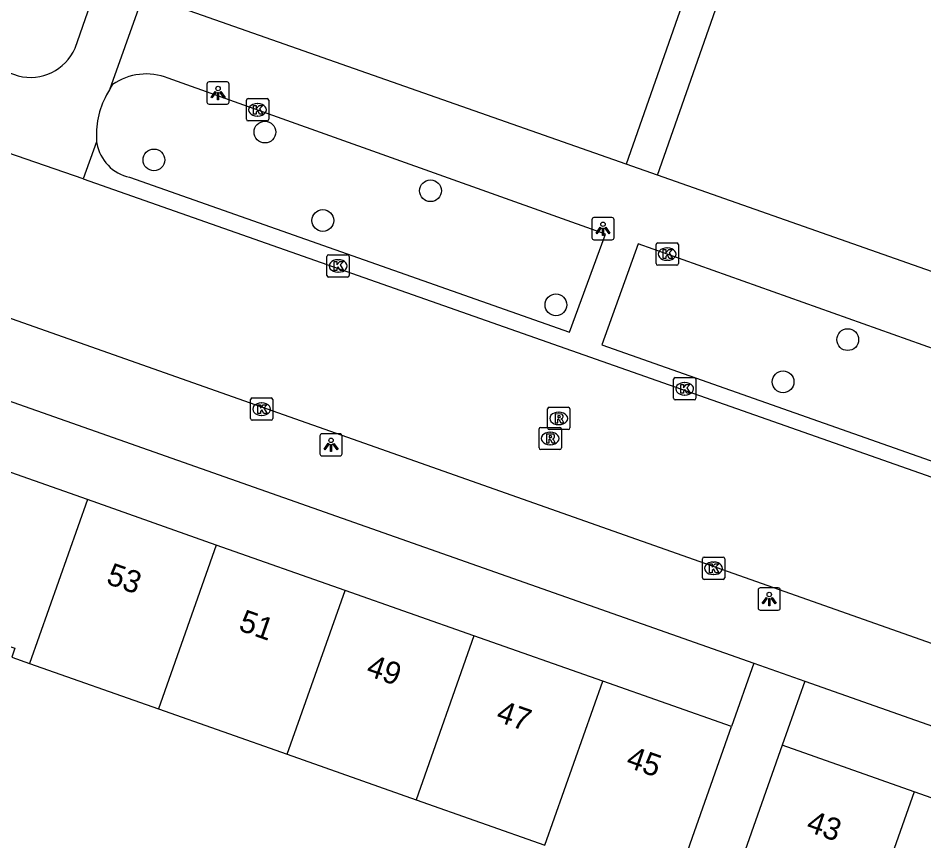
# Model space of a CAD drawing. Extents: x 163268 to 164360, y 381529 to 382285.
# Drawn here: x 163709.9 to 163750.56, y 381848.7 to 381885.64 of the extents above; entities that cross this region are included whole.
import ezdxf

# ---------------------------------------------------------------- set-up
doc = ezdxf.new("R2010")
doc.units = 0
for name, color, linetype in [('IMGEO_Boom', 7, 'Continuous'), ('IMGEO_Kolk', 7, 'Continuous'), ('IMGEO_Lichtpunt', 7, 'Continuous'), ('IMGEO_Pand', 7, 'Continuous'), ('IMGEO_Pand_nummerreeks', 7, 'Continuous'), ('IMGEO_Rijbaan_lokaal_open', 7, 'Continuous'), ('IMGEO_Rioolput', 7, 'Continuous'), ('IMGEO_Voetpad_open', 7, 'Continuous')]:
    doc.layers.add(name, color=color, linetype=linetype)

msp = doc.modelspace()

# ---------------------------------------------------------------- linework, layer by layer
at = {"layer": 'IMGEO_Boom'}
for centre in [(163720.98, 381880.523), (163715.997, 381879.273), (163728.41, 381877.891), (163723.58, 381876.552), (163734.04, 381872.765), (163747.137, 381871.203), (163744.235, 381869.31)]:
    msp.add_circle(centre, 0.489, dxfattribs=at)
at = {"layer": 'IMGEO_Kolk'}
for p, q in [((163720.147, 381881.098), (163720.147, 381881.95)), ((163720.222, 381882.024), (163721.074, 381882.024)), ((163720.635, 381881.804), (163720.66, 381881.804)), ((163721.148, 381881.95), (163721.148, 381881.098)), ((163721.074, 381881.024), (163720.222, 381881.024)), ((163720.658, 381881.244), (163720.633, 381881.244)), ((163738.534, 381874.619), (163738.534, 381875.471)), ((163738.609, 381875.545), (163739.461, 381875.545)), ((163739.022, 381875.325), (163739.047, 381875.325)), ((163739.535, 381875.471), (163739.535, 381874.619)), ((163723.764, 381874.087), (163723.764, 381874.939)), ((163723.839, 381875.013), (163724.691, 381875.013)), ((163724.765, 381874.939), (163724.765, 381874.087)), ((163724.252, 381874.793), (163724.277, 381874.793)), ((163739.461, 381874.545), (163738.609, 381874.545)), ((163739.045, 381874.765), (163739.02, 381874.765)), ((163724.691, 381874.013), (163723.839, 381874.013)), ((163724.275, 381874.233), (163724.25, 381874.233)), ((163739.319, 381868.571), (163739.319, 381869.423)), ((163739.394, 381869.497), (163740.246, 381869.497)), ((163739.807, 381869.277), (163739.832, 381869.277)), ((163740.32, 381869.423), (163740.32, 381868.571)), ((163739.83, 381868.717), (163739.805, 381868.717)), ((163720.333, 381867.658), (163720.333, 381868.51)), ((163720.408, 381868.584), (163721.26, 381868.584)), ((163720.821, 381868.364), (163720.846, 381868.364)), ((163721.334, 381868.51), (163721.334, 381867.658)), ((163740.246, 381868.497), (163739.394, 381868.497)), ((163721.26, 381867.584), (163720.408, 381867.584)), ((163720.844, 381867.804), (163720.819, 381867.804)), ((163740.689, 381861.437), (163741.541, 381861.437)), ((163740.614, 381860.511), (163740.614, 381861.363)), ((163741.102, 381861.217), (163741.127, 381861.217)), ((163741.615, 381861.363), (163741.615, 381860.511)), ((163741.125, 381860.657), (163741.1, 381860.657)), ((163741.541, 381860.437), (163740.689, 381860.437))]:
    msp.add_line(p, q, dxfattribs=at)
for points in [[(163720.147, 381881.098), (163720.147, 381881.95)], [(163720.222, 381882.024), (163721.074, 381882.024)], [(163720.468, 381881.724), (163720.591, 381881.724), (163720.591, 381881.573), (163720.721, 381881.724), (163720.885, 381881.724), (163720.739, 381881.573), (163720.892, 381881.324), (163720.74, 381881.324), (163720.655, 381881.488), (163720.591, 381881.421), (163720.591, 381881.324), (163720.468, 381881.324), (163720.468, 381881.724)], [(163721.148, 381881.95), (163721.148, 381881.098)], [(163721.074, 381881.024), (163720.222, 381881.024)], [(163738.534, 381874.619), (163738.534, 381875.471)], [(163738.609, 381875.545), (163739.461, 381875.545)], [(163738.855, 381875.245), (163738.978, 381875.245), (163738.978, 381875.094), (163739.108, 381875.245), (163739.272, 381875.245), (163739.126, 381875.094), (163739.279, 381874.845), (163739.127, 381874.845), (163739.042, 381875.009), (163738.978, 381874.942), (163738.978, 381874.845), (163738.855, 381874.845), (163738.855, 381875.245)], [(163739.535, 381875.471), (163739.535, 381874.619)], [(163723.764, 381874.087), (163723.764, 381874.939)], [(163723.839, 381875.013), (163724.691, 381875.013)], [(163724.765, 381874.939), (163724.765, 381874.087)], [(163724.085, 381874.713), (163724.208, 381874.713), (163724.208, 381874.562), (163724.338, 381874.713), (163724.502, 381874.713), (163724.356, 381874.562), (163724.509, 381874.313), (163724.357, 381874.313), (163724.272, 381874.477), (163724.208, 381874.41), (163724.208, 381874.313), (163724.085, 381874.313), (163724.085, 381874.713)], [(163739.461, 381874.545), (163738.609, 381874.545)], [(163724.691, 381874.013), (163723.839, 381874.013)], [(163739.319, 381868.571), (163739.319, 381869.423)], [(163739.394, 381869.497), (163740.246, 381869.497)], [(163739.64, 381869.197), (163739.763, 381869.197), (163739.763, 381869.046), (163739.893, 381869.197), (163740.057, 381869.197), (163739.911, 381869.046), (163740.064, 381868.797), (163739.912, 381868.797), (163739.827, 381868.961), (163739.763, 381868.894), (163739.763, 381868.797), (163739.64, 381868.797), (163739.64, 381869.197)], [(163740.32, 381869.423), (163740.32, 381868.571)], [(163720.333, 381867.658), (163720.333, 381868.51)], [(163720.408, 381868.584), (163721.26, 381868.584)], [(163721.334, 381868.51), (163721.334, 381867.658)], [(163740.246, 381868.497), (163739.394, 381868.497)], [(163720.654, 381868.284), (163720.777, 381868.284), (163720.777, 381868.133), (163720.907, 381868.284), (163721.071, 381868.284), (163720.925, 381868.133), (163721.078, 381867.884), (163720.926, 381867.884), (163720.841, 381868.048), (163720.777, 381867.981), (163720.777, 381867.884), (163720.654, 381867.884), (163720.654, 381868.284)], [(163721.26, 381867.584), (163720.408, 381867.584)], [(163740.689, 381861.437), (163741.541, 381861.437)], [(163740.614, 381860.511), (163740.614, 381861.363)], [(163740.935, 381861.137), (163741.058, 381861.137), (163741.058, 381860.986), (163741.188, 381861.137), (163741.352, 381861.137), (163741.206, 381860.986), (163741.359, 381860.737), (163741.207, 381860.737), (163741.122, 381860.901), (163741.058, 381860.834), (163741.058, 381860.737), (163740.935, 381860.737), (163740.935, 381861.137)], [(163741.615, 381861.363), (163741.615, 381860.511)], [(163741.541, 381860.437), (163740.689, 381860.437)]]:
    msp.add_lwpolyline(points, dxfattribs=at)
for centre, start, end in [((163720.224, 381881.948), 91.552, 178.448), ((163720.224, 381881.948), 91.552, 178.448), ((163721.072, 381881.948), 1.552, 88.448), ((163721.072, 381881.948), 1.552, 88.448), ((163720.224, 381881.1), 181.552, 268.448), ((163720.224, 381881.1), 181.552, 268.448), ((163721.072, 381881.1), 271.552, 358.448), ((163721.072, 381881.1), 271.552, 358.448), ((163738.611, 381875.469), 91.552, 178.448), ((163738.611, 381875.469), 91.552, 178.448), ((163739.459, 381875.469), 1.552, 88.448), ((163739.459, 381875.469), 1.552, 88.448), ((163723.841, 381874.937), 91.552, 178.448), ((163723.841, 381874.937), 91.552, 178.448), ((163724.689, 381874.937), 1.552, 88.448), ((163724.689, 381874.937), 1.552, 88.448), ((163738.611, 381874.621), 181.552, 268.448), ((163738.611, 381874.621), 181.552, 268.448), ((163739.459, 381874.621), 271.552, 358.448), ((163739.459, 381874.621), 271.552, 358.448), ((163723.841, 381874.089), 181.552, 268.448), ((163723.841, 381874.089), 181.552, 268.448), ((163724.689, 381874.089), 271.552, 358.448), ((163724.689, 381874.089), 271.552, 358.448), ((163739.396, 381869.421), 91.552, 178.448), ((163739.396, 381869.421), 91.552, 178.448), ((163740.244, 381869.421), 1.552, 88.448), ((163740.244, 381869.421), 1.552, 88.448), ((163720.41, 381868.508), 91.552, 178.448), ((163720.41, 381868.508), 91.552, 178.448), ((163721.258, 381868.508), 1.552, 88.448), ((163721.258, 381868.508), 1.552, 88.448), ((163739.396, 381868.573), 181.552, 268.448), ((163739.396, 381868.573), 181.552, 268.448), ((163740.244, 381868.573), 271.552, 358.448), ((163740.244, 381868.573), 271.552, 358.448), ((163720.41, 381867.66), 181.552, 268.448), ((163720.41, 381867.66), 181.552, 268.448), ((163721.258, 381867.66), 271.552, 358.448), ((163721.258, 381867.66), 271.552, 358.448), ((163740.691, 381861.361), 91.552, 178.448), ((163740.691, 381861.361), 91.552, 178.448), ((163741.539, 381861.361), 1.552, 88.448), ((163741.539, 381861.361), 1.552, 88.448), ((163740.691, 381860.513), 181.552, 268.448), ((163740.691, 381860.513), 181.552, 268.448), ((163741.539, 381860.513), 271.552, 358.448), ((163741.539, 381860.513), 271.552, 358.448)]:
    msp.add_arc(centre, 0.0765, start, end, dxfattribs=at)
for centre, major_axis, ratio, start_param, end_param in [((163720.634, 381881.524), (-0.387, 0.002), 0.722429, 4.712389, 7.853982), ((163720.659, 381881.524), (-0.39, 0.002), 0.717154, 1.570796, 4.712389), ((163739.021, 381875.045), (-0.387, 0.002), 0.722429, 4.712389, 7.853982), ((163739.046, 381875.045), (-0.39, 0.002), 0.717154, 1.570796, 4.712389), ((163724.251, 381874.513), (-0.387, 0.002), 0.722429, 4.712389, 7.853982), ((163724.276, 381874.513), (-0.39, 0.002), 0.717154, 1.570796, 4.712389), ((163739.806, 381868.997), (-0.387, 0.002), 0.722429, 4.712389, 7.853982), ((163739.831, 381868.997), (-0.39, 0.002), 0.717154, 1.570796, 4.712389), ((163720.82, 381868.084), (-0.387, 0.002), 0.722429, 4.712389, 7.853982), ((163720.845, 381868.084), (-0.39, 0.002), 0.717154, 1.570796, 4.712389), ((163741.101, 381860.937), (-0.387, 0.002), 0.722429, 4.712389, 7.853982), ((163741.126, 381860.937), (-0.39, 0.002), 0.717154, 1.570796, 4.712389)]:
    msp.add_ellipse(centre, major_axis=major_axis, ratio=ratio, start_param=start_param, end_param=end_param, dxfattribs=at)
at = {"layer": 'IMGEO_Lichtpunt'}
for p, q in [((163718.377, 381882.68), (163718.377, 381881.873)), ((163718.377, 381882.68), (163718.377, 381881.873)), ((163719.279, 381882.775), (163718.471, 381882.775)), ((163719.279, 381882.775), (163718.471, 381882.775)), ((163719.373, 381881.873), (163719.373, 381882.68)), ((163719.373, 381881.873), (163719.373, 381882.68)), ((163718.471, 381881.779), (163719.279, 381881.779)), ((163718.471, 381881.779), (163719.279, 381881.779)), ((163735.655, 381876.587), (163735.655, 381875.78)), ((163735.655, 381876.587), (163735.655, 381875.78)), ((163736.557, 381876.682), (163735.749, 381876.682)), ((163736.557, 381876.682), (163735.749, 381876.682)), ((163736.651, 381875.78), (163736.651, 381876.587)), ((163736.651, 381875.78), (163736.651, 381876.587)), ((163735.749, 381875.686), (163736.557, 381875.686)), ((163735.749, 381875.686), (163736.557, 381875.686)), ((163723.449, 381866.885), (163723.449, 381866.078)), ((163723.449, 381866.885), (163723.449, 381866.078)), ((163724.351, 381866.98), (163723.543, 381866.98)), ((163724.351, 381866.98), (163723.543, 381866.98)), ((163724.445, 381866.078), (163724.445, 381866.885)), ((163724.445, 381866.078), (163724.445, 381866.885)), ((163723.543, 381865.984), (163724.351, 381865.984)), ((163723.543, 381865.984), (163724.351, 381865.984)), ((163743.115, 381859.964), (163743.115, 381859.157)), ((163743.115, 381859.964), (163743.115, 381859.157)), ((163744.017, 381860.059), (163743.209, 381860.059)), ((163744.017, 381860.059), (163743.209, 381860.059)), ((163744.111, 381859.157), (163744.111, 381859.964)), ((163744.111, 381859.157), (163744.111, 381859.964)), ((163743.209, 381859.063), (163744.017, 381859.063)), ((163743.209, 381859.063), (163744.017, 381859.063))]:
    msp.add_line(p, q, dxfattribs=at)
for points in [[(163718.751, 381882.344), (163718.79, 381882.316), (163718.602, 381882.054), (163718.564, 381882.081), (163718.751, 381882.344)], [(163718.853, 381882.296), (163718.9, 381882.296), (163718.9, 381881.974), (163718.853, 381881.974), (163718.853, 381882.296)], [(163718.963, 381882.316), (163719.001, 381882.343), (163719.188, 381882.081), (163719.149, 381882.053), (163718.963, 381882.316)], [(163736.029, 381876.251), (163736.068, 381876.223), (163735.88, 381875.961), (163735.842, 381875.988), (163736.029, 381876.251)], [(163736.131, 381876.203), (163736.178, 381876.203), (163736.178, 381875.881), (163736.131, 381875.881), (163736.131, 381876.203)], [(163736.241, 381876.223), (163736.279, 381876.25), (163736.466, 381875.988), (163736.427, 381875.96), (163736.241, 381876.223)], [(163723.823, 381866.549), (163723.862, 381866.521), (163723.674, 381866.259), (163723.636, 381866.286), (163723.823, 381866.549)], [(163723.925, 381866.501), (163723.972, 381866.501), (163723.972, 381866.179), (163723.925, 381866.179), (163723.925, 381866.501)], [(163724.035, 381866.521), (163724.073, 381866.548), (163724.26, 381866.286), (163724.221, 381866.258), (163724.035, 381866.521)], [(163743.489, 381859.628), (163743.528, 381859.6), (163743.34, 381859.338), (163743.302, 381859.365), (163743.489, 381859.628)], [(163743.591, 381859.58), (163743.638, 381859.58), (163743.638, 381859.258), (163743.591, 381859.258), (163743.591, 381859.58)], [(163743.701, 381859.6), (163743.739, 381859.627), (163743.926, 381859.365), (163743.887, 381859.337), (163743.701, 381859.6)]]:
    msp.add_lwpolyline(points, dxfattribs=at)
for centre in [(163718.876, 381882.478), (163736.154, 381876.385), (163723.948, 381866.683), (163743.614, 381859.762)]:
    msp.add_circle(centre, 0.0994, dxfattribs=at)
for centre, start, end in [((163718.471, 381882.68), 90, 180), ((163718.471, 381882.68), 90, 180), ((163719.279, 381882.68), 0, 90), ((163719.279, 381882.68), 0, 90), ((163718.471, 381881.873), 180, 270), ((163718.471, 381881.873), 180, 270), ((163719.279, 381881.873), 270, 0), ((163719.279, 381881.873), 270, 360), ((163735.749, 381876.587), 90, 180), ((163735.749, 381876.587), 90, 180), ((163736.557, 381876.587), 0, 90), ((163736.557, 381876.587), 0, 90), ((163735.749, 381875.78), 180, 270), ((163735.749, 381875.78), 180, 270), ((163736.557, 381875.78), 270, 0), ((163736.557, 381875.78), 270, 360), ((163723.543, 381866.885), 90, 180), ((163723.543, 381866.885), 90, 180), ((163724.351, 381866.885), 0, 90), ((163724.351, 381866.885), 0, 90), ((163723.543, 381866.078), 180, 270), ((163723.543, 381866.078), 180, 270), ((163724.351, 381866.078), 270, 0), ((163724.351, 381866.078), 270, 360), ((163743.209, 381859.964), 90, 180), ((163743.209, 381859.964), 90, 180), ((163744.017, 381859.964), 0, 90), ((163744.017, 381859.964), 0, 90), ((163743.209, 381859.157), 180, 270), ((163743.209, 381859.157), 180, 270), ((163744.017, 381859.157), 270, 0), ((163744.017, 381859.157), 270, 360)]:
    msp.add_arc(centre, 0.0946, start, end, dxfattribs=at)
at = {"layer": 'IMGEO_Pand'}
for points in [[(163713.01, 381864.02), (163706.929, 381866.163), (163705.373, 381861.75), (163705.67, 381861.645), (163704.774, 381859.103), (163709.49, 381857.441), (163709.762, 381857.345), (163709.62, 381856.942), (163710.415, 381856.662)], [(163713.01, 381864.02), (163710.415, 381856.662)], [(163718.793, 381861.981), (163713.01, 381864.02)], [(163718.793, 381861.981), (163716.197, 381854.624)], [(163724.575, 381859.943), (163718.793, 381861.981)], [(163721.98, 381852.585), (163724.575, 381859.943)], [(163730.357, 381857.905), (163724.575, 381859.943)], [(163730.357, 381857.905), (163727.761, 381850.547)], [(163736.14, 381855.867), (163730.357, 381857.905)], [(163710.415, 381856.662), (163716.197, 381854.624)], [(163733.544, 381848.509), (163736.14, 381855.867)], [(163741.924, 381853.828), (163736.14, 381855.867)], [(163716.197, 381854.624), (163721.98, 381852.585)], [(163739.328, 381846.47), (163740.261, 381849.116), (163741.924, 381853.828)], [(163744.192, 381852.993), (163742.53, 381848.278), (163741.607, 381845.658)], [(163750.124, 381850.902), (163744.192, 381852.993)], [(163721.98, 381852.585), (163727.761, 381850.547)], [(163750.124, 381850.902), (163747.539, 381843.567)], [(163755.896, 381848.868), (163750.124, 381850.902)], [(163727.761, 381850.547), (163733.544, 381848.509)]]:
    msp.add_lwpolyline(points, dxfattribs=at)
at = {"layer": 'IMGEO_Rijbaan_lokaal_open'}
for points in [[(163712.815, 381878.418), (163705.564, 381880.919), (163703.309, 381881.716)], [(163712.815, 381878.418), (163752.272, 381864.556), (163756.3, 381863.152), (163757.179, 381862.819)], [(163842.527, 381825.22), (163708.059, 381872.677), (163706.919, 381873.05)]]:
    msp.add_lwpolyline(points, dxfattribs=at)
at = {"layer": 'IMGEO_Rioolput'}
for p, q in [((163733.667, 381867.24), (163733.667, 381868.092)), ((163733.742, 381868.166), (163734.594, 381868.166)), ((163734.155, 381867.946), (163734.18, 381867.946)), ((163734.668, 381868.092), (163734.668, 381867.24)), ((163733.283, 381866.34), (163733.283, 381867.192)), ((163733.358, 381867.266), (163734.21, 381867.266)), ((163734.594, 381867.166), (163733.742, 381867.166)), ((163734.178, 381867.386), (163734.153, 381867.386)), ((163734.284, 381867.192), (163734.284, 381866.34)), ((163733.771, 381867.046), (163733.796, 381867.046)), ((163733.794, 381866.486), (163733.769, 381866.486)), ((163734.21, 381866.266), (163733.358, 381866.266))]:
    msp.add_line(p, q, dxfattribs=at)
for points in [[(163733.667, 381867.24), (163733.667, 381868.092)], [(163733.742, 381868.166), (163734.594, 381868.166)], [(163734.668, 381868.092), (163734.668, 381867.24)], [(163734.256, 381867.864), (163734.004, 381867.866), (163734.004, 381867.466)], [(163734.004, 381867.466), (163734.128, 381867.466), (163734.128, 381867.628), (163734.139, 381867.628)], [(163734.182, 381867.785), (163734.128, 381867.785), (163734.128, 381867.704)], [(163734.128, 381867.704), (163734.18, 381867.704)], [(163734.186, 381867.599), (163734.257, 381867.466), (163734.397, 381867.466), (163734.332, 381867.592)], [(163733.283, 381866.34), (163733.283, 381867.192)], [(163733.358, 381867.266), (163734.21, 381867.266)], [(163734.594, 381867.166), (163733.742, 381867.166)], [(163734.284, 381867.192), (163734.284, 381866.34)], [(163733.872, 381866.964), (163733.62, 381866.966), (163733.62, 381866.566)], [(163733.62, 381866.566), (163733.744, 381866.566), (163733.744, 381866.728), (163733.755, 381866.728)], [(163733.798, 381866.885), (163733.744, 381866.885), (163733.744, 381866.804)], [(163733.744, 381866.804), (163733.796, 381866.804)], [(163733.802, 381866.699), (163733.873, 381866.566), (163734.013, 381866.566), (163733.948, 381866.692)], [(163734.21, 381866.266), (163733.358, 381866.266)]]:
    msp.add_lwpolyline(points, dxfattribs=at)
for centre, radius, start, end in [((163733.744, 381868.09), 0.0765, 91.552, 178.448), ((163733.744, 381868.09), 0.0765, 91.552, 178.448), ((163734.592, 381868.09), 0.0765, 1.552, 88.448), ((163734.592, 381868.09), 0.0765, 1.552, 88.448), ((163734.138, 381867.575), 0.0533, 26.0293, 88.6989), ((163734.164, 381867.893), 0.19, 274.7715, 282.9687), ((163734.188, 381867.689), 0.0964, 77.0061, 93.1865), ((163734.202, 381867.746), 0.0378, 276.6634, 79.6772), ((163734.255, 381867.754), 0.109, 350.3612, 89.416), ((163734.253, 381867.754), 0.112, 277.5842, 350.9817), ((163734.237, 381867.539), 0.108, 29.5134, 73.7905), ((163733.36, 381867.19), 0.0765, 91.552, 178.448), ((163733.36, 381867.19), 0.0765, 91.552, 178.448), ((163733.744, 381867.242), 0.0765, 181.552, 268.448), ((163733.744, 381867.242), 0.0765, 181.552, 268.448), ((163734.208, 381867.19), 0.0765, 1.552, 88.448), ((163734.208, 381867.19), 0.0765, 1.552, 88.448), ((163734.592, 381867.242), 0.0765, 271.552, 358.448), ((163734.592, 381867.242), 0.0765, 271.552, 358.448), ((163733.754, 381866.675), 0.0533, 26.0293, 88.6989), ((163733.78, 381866.993), 0.19, 274.7715, 282.9687), ((163733.804, 381866.789), 0.0964, 77.0061, 93.1865), ((163733.818, 381866.846), 0.0378, 276.6634, 79.6772), ((163733.871, 381866.854), 0.109, 350.3612, 89.416), ((163733.869, 381866.854), 0.112, 277.5842, 350.9817), ((163733.853, 381866.639), 0.108, 29.5134, 73.7905), ((163733.36, 381866.342), 0.0765, 181.552, 268.448), ((163733.36, 381866.342), 0.0765, 181.552, 268.448), ((163734.208, 381866.342), 0.0765, 271.552, 358.448), ((163734.208, 381866.342), 0.0765, 271.552, 358.448)]:
    msp.add_arc(centre, radius, start, end, dxfattribs=at)
for centre, major_axis, ratio, start_param, end_param in [((163734.154, 381867.666), (-0.387, 0.002), 0.722429, 4.712389, 7.853982), ((163734.179, 381867.666), (-0.39, 0.002), 0.717154, 1.570796, 4.712389), ((163733.77, 381866.766), (-0.387, 0.002), 0.722429, 4.712389, 7.853982), ((163733.795, 381866.766), (-0.39, 0.002), 0.717154, 1.570796, 4.712389)]:
    msp.add_ellipse(centre, major_axis=major_axis, ratio=ratio, start_param=start_param, end_param=end_param, dxfattribs=at)
at = {"layer": 'IMGEO_Voetpad_open'}
for points in [[(163712.46, 381884.291), (163713.726, 381887.91), (163722.406, 381912.623), (163723.829, 381916.546), (163720.049, 381917.918)], [(163716.074, 381888.233), (163714.008, 381882.427)], [(163740.208, 381887.671), (163737.187, 381879.077)], [(163738.593, 381878.583), (163741.614, 381887.176)], [(163737.187, 381879.077), (163717.319, 381886.062)], [(163705.53, 381884.589), (163709.902, 381883.048)], [(163714.903, 381878.496), (163734.645, 381871.545), (163736.273, 381875.935), (163716.63, 381882.947)], [(163714.145, 381882.661), (163714.008, 381882.427)], [(163714.008, 381882.427), (163713.868, 381882.189)], [(163713.427, 381880.082), (163712.815, 381878.418)], [(163713.427, 381880.082), (163713.433, 381880.016)], [(163738.593, 381878.583), (163737.187, 381879.077)], [(163758.852, 381871.46), (163738.593, 381878.583)], [(163757.256, 381868.559), (163737.738, 381875.499), (163736.102, 381870.971), (163756.061, 381863.932)], [(163705.615, 381869.206), (163707.024, 381869.325), (163742.927, 381856.673)], [(163742.927, 381856.673), (163741.924, 381853.828)], [(163742.927, 381856.673), (163745.206, 381855.87)], [(163745.206, 381855.87), (163744.192, 381852.993)], [(163745.206, 381855.87), (163803.249, 381835.415)]]:
    msp.add_lwpolyline(points, dxfattribs=at)
for centre, radius, start, end in [((163710.451, 381885.171), 2.193, 255.4894, 336.3433), ((163715.656, 381880.469), 2.663, 68.5488, 124.5818), ((163717.156, 381880.401), 3.742, 151.4635, 184.8935), ((163715.298, 381880.349), 1.894, 190.1164, 257.9676)]:
    msp.add_arc(centre, radius, start, end, dxfattribs=at)

# ---------------------------------------------------------------- texts
at = {"layer": 'IMGEO_Pand_nummerreeks'}
for s, rotation, p in [('53', 340.5835, (163713.808, 381860.26)), ('51', 340.5835, (163719.747, 381858.167)), ('49', 340.5835, (163725.473, 381856.149)), ('47', 340.5835, (163731.305, 381854.093)), ('45', 340.5835, (163737.138, 381852.037)), ('43', 340.5832, (163745.224, 381849.151))]:
    msp.add_text(s, height=1, rotation=rotation, dxfattribs=at).set_placement(p)

doc.saveas('drawing.dxf')
